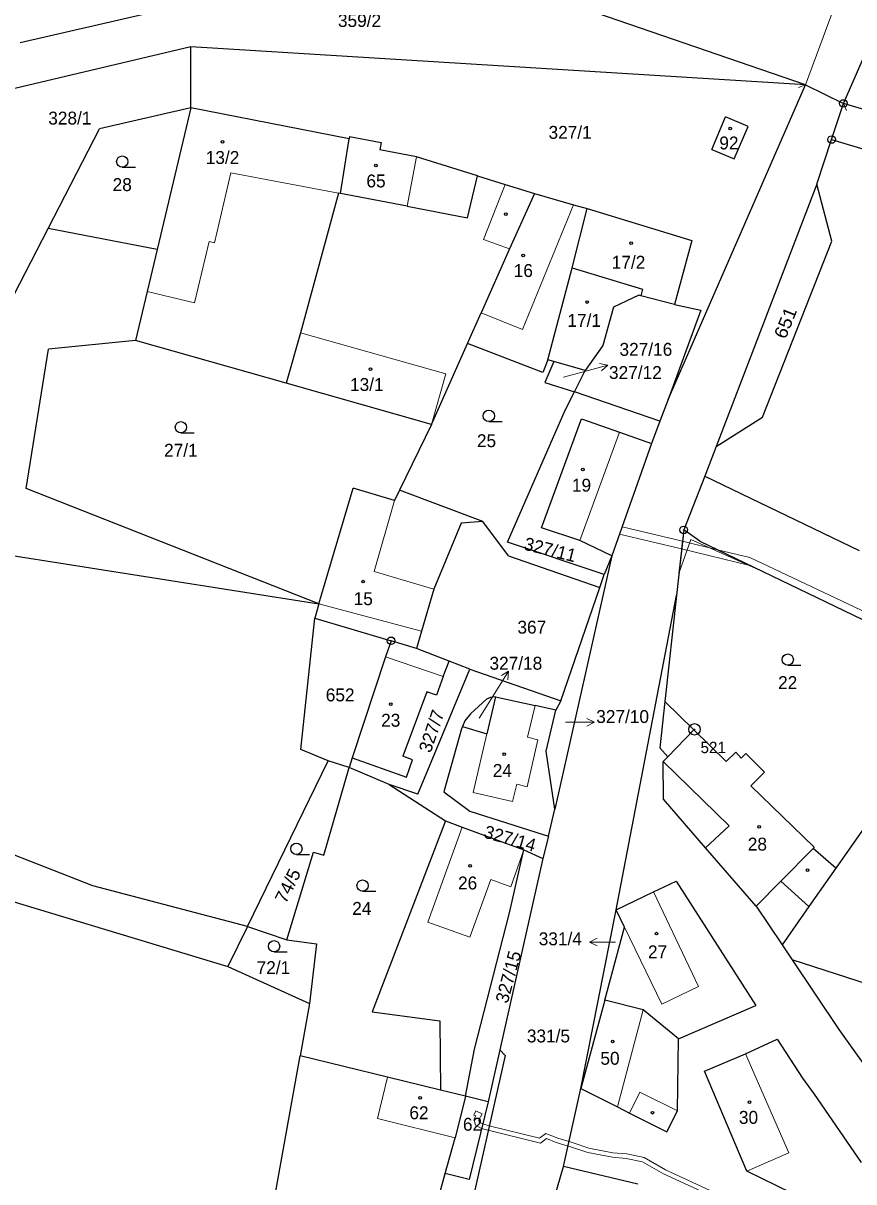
# Model space of a CAD drawing. Extents: x -759947 to -757003, y -1019641 to -1017100.
# Drawn here: x -758080.1 to -757970.6, y -1019204.8 to -1019052.2 of the extents above; entities that cross this region are included whole.
import ezdxf
from ezdxf.enums import TextEntityAlignment as Align

# ---------------------------------------------------------------- set-up
doc = ezdxf.new("R2010")
doc.units = 0
doc.header["$LTSCALE"] = 0.68
for name, color, linetype, lineweight in [('1', 7, 'Continuous', 25), ('13', 7, 'Continuous', 13), ('3', 7, 'Continuous', 25), ('4', 7, 'Continuous', 13), ('5', 7, 'Continuous', 25), ('7', 7, 'Continuous', 13), ('8', 7, 'Continuous', 25)]:
    doc.layers.add(name, color=color, linetype=linetype, lineweight=lineweight)
doc.layers.add('2', color=7, linetype='Continuous')

msp = doc.modelspace()

# ---------------------------------------------------------------- linework, layer by layer
at = {"layer": '1'}
for p, q in [((-758038.51, -1019045.14), (-758080.47, -1019054.84)), ((-757976.98, -1019060.34), (-758016.14, -1019046.85)), ((-757971.99, -1019062.81), (-757966.03, -1019049.17)), ((-758057.96, -1019055.34), (-758081.91, -1019061)), ((-758057.99, -1019063.39), (-758057.96, -1019055.34)), ((-757976.98, -1019060.34), (-758057.96, -1019055.34)), ((-757995.09, -1019101.81), (-757976.98, -1019060.34)), ((-757976.98, -1019060.34), (-757971.99, -1019062.81)), ((-758057.99, -1019063.39), (-758070, -1019066.16)), ((-758057.99, -1019063.39), (-758062.41, -1019082.06)), ((-758037.13, -1019067.48), (-758057.99, -1019063.39)), ((-757973.55, -1019067.56), (-757971.99, -1019062.81)), ((-757967.68, -1019064.09), (-757971.99, -1019062.81)), ((-757989.31, -1019068.87), (-757987.51, -1019064.58)), ((-757984.55, -1019065.85), (-757987.51, -1019064.58)), ((-757986.37, -1019070.1), (-757984.55, -1019065.85)), ((-758076.76, -1019079.28), (-758070, -1019066.16)), ((-758037.08, -1019067.18), (-758037.13, -1019067.48)), ((-758037.08, -1019067.18), (-758032.9, -1019067.97)), ((-758038.26, -1019074.67), (-758037.13, -1019067.48)), ((-758032.9, -1019067.97), (-758033.08, -1019068.93)), ((-757989.31, -1019068.87), (-757986.37, -1019070.1)), ((-757975.48, -1019073.43), (-757973.55, -1019067.56)), ((-757973.55, -1019067.56), (-757968.43, -1019069.08)), ((-758028.24, -1019069.85), (-758033.08, -1019068.93)), ((-758020.21, -1019072.33), (-758028.24, -1019069.85)), ((-758021.52, -1019077.88), (-758020.21, -1019072.33)), ((-758020.21, -1019072.33), (-758016.54, -1019073.47)), ((-758016.54, -1019073.47), (-758012.71, -1019074.65)), ((-757975.48, -1019073.43), (-757988.74, -1019107.98)), ((-757973.5, -1019080.95), (-757975.48, -1019073.43)), ((-758038.51, -1019074.62), (-758043.53, -1019093.03)), ((-758038.26, -1019074.67), (-758038.51, -1019074.62)), ((-758029.47, -1019076.34), (-758038.26, -1019074.67)), ((-758012.71, -1019074.65), (-758015.98, -1019081.97)), ((-758012.71, -1019074.65), (-758007.57, -1019076.16)), ((-758029.47, -1019076.34), (-758021.52, -1019077.88)), ((-758007.57, -1019076.16), (-758005.75, -1019076.64)), ((-758007.72, -1019084.44), (-758005.75, -1019076.64)), ((-758005.75, -1019076.64), (-757991.98, -1019080.86)), ((-758082.73, -1019090.87), (-758076.76, -1019079.28)), ((-758062.41, -1019082.06), (-758076.76, -1019079.28)), ((-757991.98, -1019080.86), (-757994.25, -1019089.29)), ((-757982.66, -1019104.11), (-757973.5, -1019080.95)), ((-758062.41, -1019082.06), (-758063.72, -1019087.59)), ((-758015.98, -1019081.97), (-758019.72, -1019090.37)), ((-758010.93, -1019096.56), (-758007.72, -1019084.44)), ((-758007.72, -1019084.44), (-757998.45, -1019087.27)), ((-758063.72, -1019087.59), (-758065.25, -1019094.04)), ((-757998.94, -1019088.07), (-758002.3, -1019089.66)), ((-757998.67, -1019088.14), (-757998.94, -1019088.07)), ((-757998.45, -1019087.27), (-757998.67, -1019088.14)), ((-757994.25, -1019089.29), (-757998.67, -1019088.14)), ((-758002.3, -1019089.66), (-758003.69, -1019094.69)), ((-757990.78, -1019090.02), (-757995.09, -1019101.81)), ((-757994.25, -1019089.29), (-757990.78, -1019090.02)), ((-758021.53, -1019094.44), (-758019.72, -1019090.37)), ((-758043.53, -1019093.03), (-758045.4, -1019099.66)), ((-758065.25, -1019094.04), (-758076.72, -1019095.17)), ((-758045.4, -1019099.66), (-758065.25, -1019094.04)), ((-758026.27, -1019105.07), (-758021.53, -1019094.44)), ((-758011.58, -1019098.23), (-758021.53, -1019094.44)), ((-758003.69, -1019094.69), (-758006.03, -1019097.97)), ((-758079.67, -1019113.54), (-758076.72, -1019095.17)), ((-758010.93, -1019096.56), (-758011.58, -1019098.23)), ((-758010.14, -1019096.8), (-758011.35, -1019099.55)), ((-758010.14, -1019096.8), (-758010.93, -1019096.56)), ((-758006.03, -1019097.97), (-758010.14, -1019096.8)), ((-758007.43, -1019100.81), (-758006.03, -1019097.97)), ((-758026.27, -1019105.07), (-758045.4, -1019099.66)), ((-758011.35, -1019099.55), (-758007.43, -1019100.81)), ((-758008.65, -1019103.22), (-758007.43, -1019100.81)), ((-757996.19, -1019104.67), (-758007.43, -1019100.81)), ((-757995.09, -1019101.81), (-757996.19, -1019104.67)), ((-758016.26, -1019120.58), (-758008.65, -1019103.22)), ((-758026.27, -1019105.07), (-758030.47, -1019113.75)), ((-758011.76, -1019118.69), (-758006.51, -1019104.33)), ((-758006.51, -1019104.33), (-758001.5, -1019106.11)), ((-757996.19, -1019104.67), (-757997.29, -1019107.59)), ((-757988.74, -1019107.98), (-757982.66, -1019104.11)), ((-758001.5, -1019106.11), (-757997.29, -1019107.59)), ((-757997.29, -1019107.59), (-758002.5, -1019122.41)), ((-757988.74, -1019107.98), (-757990.27, -1019111.89)), ((-757990.27, -1019111.89), (-757993.04, -1019118.98)), ((-757990.27, -1019111.89), (-757969.9, -1019121.7)), ((-758041.1, -1019128.73), (-758079.67, -1019113.54)), ((-758041.1, -1019128.73), (-758036.6, -1019113.49)), ((-758031.13, -1019115.11), (-758036.6, -1019113.49)), ((-758030.47, -1019113.75), (-758031.13, -1019115.11)), ((-758019.52, -1019117.85), (-758030.47, -1019113.75)), ((-758106.14, -1019118.48), (-758041.1, -1019128.73)), ((-758022.35, -1019118.09), (-758025.94, -1019126.8)), ((-758019.52, -1019117.85), (-758022.35, -1019118.09)), ((-758016.13, -1019122.39), (-758019.52, -1019117.85)), ((-758006.72, -1019120.35), (-758011.76, -1019118.69)), ((-757993.04, -1019118.98), (-757993.99, -1019127.62)), ((-757990.9, -1019120.47), (-757993.04, -1019118.98)), ((-758003.52, -1019124.83), (-758016.26, -1019120.58)), ((-758002.5, -1019122.41), (-758006.72, -1019120.35)), ((-757990.9, -1019120.47), (-757958.89, -1019135.88)), ((-758016.13, -1019122.39), (-758004.1, -1019126.54)), ((-758002.5, -1019122.41), (-758010, -1019155.74)), ((-758002.5, -1019122.41), (-758003.52, -1019124.83)), ((-758004.1, -1019126.54), (-758003.52, -1019124.83)), ((-758025.94, -1019126.8), (-758027.58, -1019132.3)), ((-758009.21, -1019141.49), (-758004.1, -1019126.54)), ((-758001.94, -1019169.01), (-757993.99, -1019127.62)), ((-757993.99, -1019127.62), (-757995.53, -1019141.57)), ((-758041.1, -1019128.73), (-758041.62, -1019130.62)), ((-758043.47, -1019147.9), (-758041.62, -1019130.62)), ((-758041.62, -1019130.62), (-758031.6, -1019133.58)), ((-758027.58, -1019132.3), (-758028.25, -1019134.61)), ((-758031.6, -1019133.58), (-758032.31, -1019135.7)), ((-758028.25, -1019134.61), (-758031.6, -1019133.58)), ((-758032.31, -1019135.7), (-758036.7, -1019149)), ((-758023.96, -1019136.26), (-758028.25, -1019134.61)), ((-758028.06, -1019153.77), (-758021.22, -1019137.31)), ((-758024.72, -1019138.3), (-758023.96, -1019136.26)), ((-758021.22, -1019137.31), (-758023.96, -1019136.26)), ((-758021.22, -1019137.31), (-758009.21, -1019141.49)), ((-758024.72, -1019138.3), (-758025.63, -1019140.75)), ((-758026.89, -1019140.28), (-758030.05, -1019148.79)), ((-758025.63, -1019140.75), (-758026.89, -1019140.28)), ((-758019.03, -1019141.28), (-758021.14, -1019143.18)), ((-758018.49, -1019141.03), (-758019.03, -1019141.28)), ((-758017.85, -1019140.97), (-758018.98, -1019145.84)), ((-758017.85, -1019140.97), (-758018.49, -1019141.03)), ((-758017.85, -1019140.97), (-758012.61, -1019142.12)), ((-758009.9, -1019142.71), (-758012.61, -1019142.12)), ((-758009.21, -1019141.49), (-758009.9, -1019142.71)), ((-757995.53, -1019141.57), (-757996.2, -1019147.69)), ((-757991.69, -1019145.32), (-757995.53, -1019141.57)), ((-758161.86, -1019143.64), (-758053.1, -1019176.47)), ((-758021.14, -1019143.18), (-758021.87, -1019144.1)), ((-758011.14, -1019148.11), (-758009.9, -1019142.71)), ((-758022.19, -1019144.87), (-758022.32, -1019145.17)), ((-758021.87, -1019144.1), (-758022.19, -1019144.87)), ((-758022.19, -1019144.87), (-758018.98, -1019145.84)), ((-757987.45, -1019149.46), (-757991.69, -1019145.32)), ((-758039.87, -1019149.39), (-758043.47, -1019147.9)), ((-758010, -1019155.74), (-758011.14, -1019148.11)), ((-757996.2, -1019147.69), (-757995.13, -1019148.85)), ((-757987.45, -1019149.46), (-757986.18, -1019148.24)), ((-757986.18, -1019148.24), (-757985.46, -1019149.04)), ((-758050.53, -1019171.2), (-758039.87, -1019149.39)), ((-758037.13, -1019150.28), (-758039.87, -1019149.39)), ((-758036.7, -1019149), (-758037.13, -1019150.28)), ((-758036.7, -1019149), (-758029.54, -1019151.53)), ((-758028.78, -1019149.26), (-758030.05, -1019148.79)), ((-758029.54, -1019151.53), (-758028.78, -1019149.26)), ((-757995.73, -1019149.47), (-757995.13, -1019148.85)), ((-757995.71, -1019154.44), (-757995.73, -1019149.47)), ((-757985.46, -1019149.04), (-757984.86, -1019148.44)), ((-757984.86, -1019148.44), (-757982.38, -1019150.88)), ((-758070.9, -1019165.87), (-758111.19, -1019150)), ((-758040.45, -1019161.82), (-758037.13, -1019150.28)), ((-758031.86, -1019152.52), (-758037.13, -1019150.28)), ((-757982.38, -1019150.88), (-757984.17, -1019152.66)), ((-758031.86, -1019152.52), (-758024.44, -1019157.28)), ((-758028.06, -1019153.77), (-758031.86, -1019152.52)), ((-757975.86, -1019160.78), (-757984.17, -1019152.66)), ((-757964.93, -1019151.99), (-757973.01, -1019163.54)), ((-758010.84, -1019159.3), (-758010, -1019155.74)), ((-757990.16, -1019160.84), (-757995.71, -1019154.44)), ((-758024.44, -1019157.28), (-758034.1, -1019182.45)), ((-758024.44, -1019157.28), (-758022.22, -1019158.14)), ((-758021.21, -1019156.02), (-758011.56, -1019159.07)), ((-758022.22, -1019158.14), (-758014.1, -1019161.09)), ((-758010.84, -1019159.3), (-758011.59, -1019162.25)), ((-758011.56, -1019159.07), (-758010.84, -1019159.3)), ((-758045.35, -1019172.95), (-758041.83, -1019161.4)), ((-758041.83, -1019161.4), (-758040.45, -1019161.82)), ((-758015.97, -1019169.41), (-758014.1, -1019161.09)), ((-758014.1, -1019161.09), (-758011.59, -1019162.25)), ((-757983.48, -1019168.55), (-757990.16, -1019160.84)), ((-757975.86, -1019160.78), (-757976, -1019160.92)), ((-757973.01, -1019163.54), (-757976, -1019160.92)), ((-758011.59, -1019162.25), (-758017.26, -1019187.44)), ((-757973.01, -1019163.54), (-757976.53, -1019168.59)), ((-758050.53, -1019171.2), (-758070.9, -1019165.87)), ((-757997.03, -1019166.66), (-757994.02, -1019165.22)), ((-757994.02, -1019165.22), (-757983.55, -1019181.63)), ((-758001.94, -1019169.01), (-757997.03, -1019166.66)), ((-758020.61, -1019187.35), (-758015.97, -1019169.41)), ((-758006.59, -1019192.54), (-758001.94, -1019169.01)), ((-758000.83, -1019171.31), (-758001.94, -1019169.01)), ((-757983.48, -1019168.55), (-757980.06, -1019173.64)), ((-757976.53, -1019168.59), (-757980.06, -1019173.64)), ((-758050.53, -1019171.2), (-758053.1, -1019176.47)), ((-758050.53, -1019171.2), (-758045.35, -1019172.95)), ((-758003.43, -1019180.9), (-758000.83, -1019171.31)), ((-758045.35, -1019172.95), (-758041.4, -1019173.49)), ((-758041.4, -1019173.49), (-758042.33, -1019181.37)), ((-757980.06, -1019173.64), (-757978.74, -1019175.6)), ((-757961.26, -1019181.24), (-757978.74, -1019175.6)), ((-757978.74, -1019175.6), (-757972.59, -1019184.77)), ((-758053.1, -1019176.47), (-758042.33, -1019181.37)), ((-758042.33, -1019181.37), (-758043.56, -1019188.24)), ((-758003.43, -1019180.9), (-758006.59, -1019192.54)), ((-757998.37, -1019182.2), (-758003.43, -1019180.9)), ((-757993.72, -1019185.99), (-757983.55, -1019181.63)), ((-758034.1, -1019182.45), (-758025.16, -1019183.62)), ((-757993.72, -1019185.99), (-757998.37, -1019182.2)), ((-758025.16, -1019183.62), (-758025.1, -1019192.76)), ((-757972.59, -1019184.77), (-757960.98, -1019201.07)), ((-757993.86, -1019195.49), (-757993.72, -1019185.99)), ((-757984.89, -1019187.97), (-757980.73, -1019186.04)), ((-757980.73, -1019186.04), (-757977.38, -1019191.2)), ((-758021.79, -1019193.57), (-758020.61, -1019187.35)), ((-758017.26, -1019187.44), (-758018.81, -1019194.3)), ((-758017.26, -1019187.44), (-758016.54, -1019188.18)), ((-758047.67, -1019211.1), (-758043.56, -1019188.24)), ((-758032.05, -1019191.06), (-758043.56, -1019188.24)), ((-758016.54, -1019188.18), (-758027.04, -1019234.34)), ((-757990.28, -1019190.26), (-757984.89, -1019187.97)), ((-757984.72, -1019203.42), (-757990.28, -1019190.26)), ((-758025.1, -1019192.76), (-758032.05, -1019191.06)), ((-757977.38, -1019191.2), (-757975.86, -1019193.31)), ((-758021.79, -1019193.57), (-758025.1, -1019192.76)), ((-758021.79, -1019193.57), (-758023.13, -1019199.02)), ((-758018.81, -1019194.3), (-758021.79, -1019193.57)), ((-758008.86, -1019202.82), (-758006.59, -1019192.54)), ((-758006.59, -1019192.54), (-758001.78, -1019194.95)), ((-757975.86, -1019193.31), (-757969.64, -1019202.3)), ((-758018.81, -1019194.3), (-758021.32, -1019204.52)), ((-758001.78, -1019194.95), (-758000.2, -1019195.8)), ((-757995.24, -1019198.27), (-757993.86, -1019195.49)), ((-758000.2, -1019195.8), (-757995.24, -1019198.27)), ((-758024.45, -1019203.75), (-758023.13, -1019199.02)), ((-758013.42, -1019218.43), (-758008.86, -1019202.82)), ((-757999.1, -1019205.15), (-758008.86, -1019202.82)), ((-758028.99, -1019220.09), (-758024.45, -1019203.75)), ((-758021.32, -1019204.52), (-758024.45, -1019203.75)), ((-757971.34, -1019209.93), (-757984.72, -1019203.42))]:
    msp.add_line(p, q, dxfattribs=at)
msp.add_lwpolyline([(-758022.32, -1019145.17), (-758024.66, -1019153.48), (-758021.21, -1019156.02)], dxfattribs=at)
at = {"layer": '13'}
for points in [[(-757993.32, -1019121.48), (-757993.2, -1019120.47), (-758001.15, -1019118.56), (-758001.48, -1019119.52)], [(-757992.08, -1019120.24), (-757982.76, -1019124.39), (-757990.9, -1019120.47), (-757993.04, -1019118.98), (-757993.67, -1019124.72)], [(-757984.31, -1019123.65), (-757988.57, -1019121.59), (-757993.2, -1019120.47), (-757993.32, -1019121.48)], [(-757988.57, -1019121.59), (-757984.31, -1019123.65), (-757982.76, -1019124.39), (-757958.89, -1019135.88), (-757958.41, -1019134.86), (-757984.34, -1019122.61)]]:
    msp.add_lwpolyline(points, close=True, dxfattribs=at)
msp.add_lwpolyline([(-757988.97, -1019206.22), (-757995.43, -1019203.24), (-757998.26, -1019201.63), (-758000.55, -1019201.15), (-758002.36, -1019201), (-758005.53, -1019200.41), (-758007.62, -1019199.69), (-758008.13, -1019199.54), (-758009.62, -1019199.09), (-758011.21, -1019198.45), (-758012.05, -1019199.09), (-758018.65, -1019197.45), (-758019.52, -1019197.21), (-758019.97, -1019196.97), (-758020.01, -1019196.67), (-758019.61, -1019195.86), (-758020.42, -1019195.5), (-758020.71, -1019196.04), (-758020.43, -1019196.16), (-758020.63, -1019196.55), (-758020.57, -1019197.05), (-758020.45, -1019197.39), (-758019.67, -1019197.81), (-758018.78, -1019198.03), (-758011.91, -1019199.75), (-758011.11, -1019199.13), (-758009.82, -1019199.65), (-758008.27, -1019200.13), (-758007.8, -1019200.27), (-758005.69, -1019200.99), (-758002.44, -1019201.6), (-758000.63, -1019201.75), (-757998.48, -1019202.19), (-757995.71, -1019203.78), (-757989.21, -1019206.76)], dxfattribs=at)
at = {"layer": '3'}
for p, q in [((-758067.013, -1019071.22), (-758065.263, -1019071.22)), ((-758018.713, -1019104.71), (-758016.963, -1019104.71)), ((-758059.283, -1019106.21), (-758057.533, -1019106.21)), ((-757979.333, -1019136.81), (-757977.583, -1019136.81)), ((-758044.073, -1019161.72), (-758042.323, -1019161.72)), ((-758035.343, -1019166.57), (-758033.593, -1019166.57)), ((-758047.013, -1019174.56), (-758045.263, -1019174.56))]:
    msp.add_line(p, q, dxfattribs=at)
for centre in [(-758067.0129, -1019070.4698), (-758018.7129, -1019103.9598), (-758059.2829, -1019105.4598), (-757979.3329, -1019136.0598), (-758044.0729, -1019160.9698), (-758035.3429, -1019165.8198), (-758047.0129, -1019173.8098)]:
    msp.add_circle(centre, 0.75, dxfattribs=at)
at = {"layer": '4'}
for p, q in [((-757976.98, -1019060.34), (-757972.28, -1019047.6)), ((-757977.908, -1019060.714), (-757976.981, -1019060.34)), ((-757971.6, -1019063.731), (-757971.99, -1019062.811)), ((-758029.47, -1019076.34), (-758028.24, -1019069.85)), ((-758054.85, -1019081.16), (-758052.71, -1019071.96)), ((-758052.71, -1019071.96), (-758038.51, -1019074.62)), ((-758016.54, -1019073.47), (-758019.41, -1019080.72)), ((-758007.57, -1019076.16), (-758014.29, -1019092.59)), ((-758057.49, -1019089.06), (-758055.58, -1019080.99)), ((-758055.58, -1019080.99), (-758054.85, -1019081.16)), ((-758019.41, -1019080.72), (-758015.98, -1019081.97)), ((-758063.72, -1019087.59), (-758057.49, -1019089.06)), ((-758014.29, -1019092.59), (-758019.72, -1019090.37)), ((-758024.4, -1019098.44), (-758043.53, -1019093.03)), ((-758024.4, -1019098.44), (-758026.27, -1019105.07)), ((-758006.72, -1019120.35), (-758001.5, -1019106.11)), ((-758031.13, -1019115.11), (-758033.8, -1019124.46)), ((-758033.8, -1019124.46), (-758025.94, -1019126.8)), ((-758027.58, -1019132.3), (-758041.1, -1019128.73)), ((-758024.72, -1019138.3), (-758032.31, -1019135.7)), ((-758012.61, -1019142.12), (-758013.63, -1019146.25)), ((-758020.77, -1019153.54), (-758018.98, -1019145.84)), ((-757995.13, -1019148.85), (-757991.69, -1019145.32)), ((-757987.05, -1019157.93), (-757995.73, -1019149.47)), ((-758015.03, -1019152.44), (-758015.6, -1019154.76)), ((-758013.67, -1019152.8), (-758015.03, -1019152.44)), ((-758015.6, -1019154.76), (-758020.77, -1019153.54)), ((-758022.22, -1019158.14), (-758026.75, -1019170.63)), ((-757990.16, -1019160.84), (-757987.05, -1019157.93)), ((-758014.1, -1019161.09), (-758015.82, -1019165.98)), ((-757976, -1019160.92), (-757980.22, -1019165.22)), ((-758021.23, -1019172.63), (-758018.47, -1019165.02)), ((-758015.82, -1019165.98), (-758018.47, -1019165.02)), ((-757980.22, -1019165.22), (-757983.48, -1019168.55)), ((-757976.53, -1019168.59), (-757980.22, -1019165.22)), ((-757997.03, -1019166.66), (-757991.07, -1019179.11)), ((-758021.23, -1019172.63), (-758026.75, -1019170.63)), ((-758000.83, -1019171.31), (-757995.93, -1019181.43)), ((-757991.07, -1019179.11), (-757995.93, -1019181.43)), ((-758001.78, -1019194.95), (-757998.37, -1019182.2)), ((-757984.89, -1019187.97), (-757979.19, -1019201)), ((-758033.39, -1019196.49), (-758032.05, -1019191.06)), ((-758000.2, -1019195.8), (-757998.82, -1019193.03)), ((-757998.82, -1019193.03), (-757993.86, -1019195.49)), ((-758023.13, -1019199.02), (-758033.39, -1019196.49)), ((-757979.19, -1019201), (-757984.72, -1019203.42))]:
    msp.add_line(p, q, dxfattribs=at)
msp.add_lwpolyline([(-758013.63, -1019146.25), (-758012.27, -1019146.62), (-758013.67, -1019152.8)], dxfattribs=at)
at = {"layer": '5'}
for centre in [(-757986.8968, -1019066.1192), (-758053.8068, -1019067.8492), (-758033.5868, -1019070.9692), (-758016.4868, -1019077.3992), (-757999.9568, -1019081.1992), (-758014.1768, -1019082.8292), (-758005.7468, -1019088.9592), (-758034.2968, -1019097.8092), (-758006.3268, -1019111.0092), (-758035.2668, -1019125.7892), (-758031.6468, -1019141.9292), (-758016.6768, -1019148.5192), (-757983.1068, -1019158.0892), (-758021.1868, -1019163.2092), (-757976.7068, -1019163.7892), (-757996.6168, -1019172.1492), (-758002.3968, -1019186.3592), (-758027.7468, -1019193.7592), (-757997.1568, -1019195.7292), (-757984.3868, -1019194.3492)]:
    msp.add_circle(centre, 0.175, dxfattribs=at)
at = {"layer": '7'}
for p, q in [((-758003.031, -1019097.283), (-758004.128, -1019097.059)), ((-758016.1, -1019137.585), (-758017.055, -1019138.169)), ((-758004.809, -1019144.31), (-758005.81, -1019143.809)), ((-758005.451, -1019173.25), (-758004.45, -1019173.751))]:
    msp.add_line(p, q, dxfattribs=at)
for points in [[(-758008.87, -1019098.84), (-758005.93, -1019098.06), (-758003.031, -1019097.283), (-758003.869, -1019098.026)], [(-758019.98, -1019143.76), (-758017.69, -1019140.13), (-758016.1, -1019137.585), (-758016.206, -1019138.7)], [(-758008.61, -1019144.31), (-758007.81, -1019144.31), (-758004.809, -1019144.31), (-758005.81, -1019144.811)], [(-758002.03, -1019173.25), (-758002.45, -1019173.25), (-758005.451, -1019173.25), (-758004.45, -1019172.749)]]:
    msp.add_lwpolyline(points, dxfattribs=at)
at = {"layer": '8'}
for centre, radius in [((-757971.99, -1019062.8099), 0.5), ((-757971.99, -1019062.8099), 0.0303), ((-757973.55, -1019067.5599), 0.5), ((-757973.55, -1019067.5599), 0.0303), ((-757993.04, -1019118.9799), 0.5), ((-757993.04, -1019118.9799), 0.0303), ((-758031.6, -1019133.5799), 0.5), ((-758031.6, -1019133.5799), 0.0303), ((-757991.61, -1019145.2398), 0.75), ((-757991.61, -1019145.2398), 0.03)]:
    msp.add_circle(centre, radius, dxfattribs=at)

# ---------------------------------------------------------------- texts
at = {"layer": '2'}
for s, p in [('359/2', (-758035.75, -1019052.735)), ('328/1', (-758073.92, -1019065.585)), ('327/1', (-758008, -1019067.465)), ('92', (-757987.079, -1019068.865)), ('13/2', (-758053.799, -1019070.775)), ('28', (-758067.019, -1019074.345)), ('65', (-758033.579, -1019073.865)), ('16', (-758014.169, -1019085.665)), ('17/2', (-758000.309, -1019084.575)), ('17/1', (-758006.149, -1019092.235)), ('327/16', (-757998.02, -1019096.045)), ('13/1', (-758034.789, -1019100.675)), ('25', (-758019.019, -1019108.075)), ('27/1', (-758059.289, -1019109.335)), ('19', (-758006.499, -1019113.935)), ('15', (-758035.259, -1019128.885)), ('367', (-758013.049, -1019132.635)), ('327/18', (-758015.15, -1019137.385)), ('22', (-757979.339, -1019139.935)), ('23', (-758031.639, -1019144.895)), ('24', (-758016.929, -1019151.505)), ('28', (-757983.329, -1019161.205)), ('26', (-758021.509, -1019166.325)), ('24', (-758035.449, -1019169.675)), ('27', (-757996.479, -1019175.395)), ('72/1', (-758047.099, -1019177.475)), ('331/5', (-758010.86, -1019186.475)), ('50', (-758002.749, -1019189.415)), ('62', (-758027.919, -1019196.585)), ('30', (-757984.499, -1019197.195)), ('62', (-758020.859, -1019198.105))]:
    msp.add_text(s, height=1.7, dxfattribs=at).set_placement(p, align=Align.CENTER)
at = {"layer": '2', "width": 1.1}
msp.add_text('651', height=1.7, rotation=68, dxfattribs=at).set_placement((-757979.625, -1019093.949))
at = {"layer": '2'}
for s, p in [('327/12', (-758002.88, -1019099.095)), ('652', (-758040.2, -1019141.555)), ('327/10', (-758004.56, -1019144.405))]:
    msp.add_text(s, height=1.7, dxfattribs=at).set_placement(p)
for s, rotation, p in [('327/11', 346, (-758010.8281, -1019122.3976)), ('327/7', 71, (-758025.4592, -1019145.7567)), ('327/14', 344, (-758016.1478, -1019160.4326)), ('327/15', 75, (-758015.3289, -1019178.058))]:
    msp.add_text(s, height=1.7, rotation=rotation, dxfattribs=at).set_placement(p, align=Align.CENTER)
at = {"layer": '2', "width": 1.05}
msp.add_text('74/5', height=1.7, rotation=64, dxfattribs=at).set_placement((-758044.4345, -1019166.2156), align=Align.CENTER)
at = {"layer": '2'}
msp.add_text('331/4', height=1.7, dxfattribs=at).set_placement((-758006.45, -1019173.675), align=Align.RIGHT)
at = {"layer": '8'}
msp.add_text('521', height=1.5, dxfattribs=at).set_placement((-757990.82, -1019148.375))

doc.saveas('drawing.dxf')
